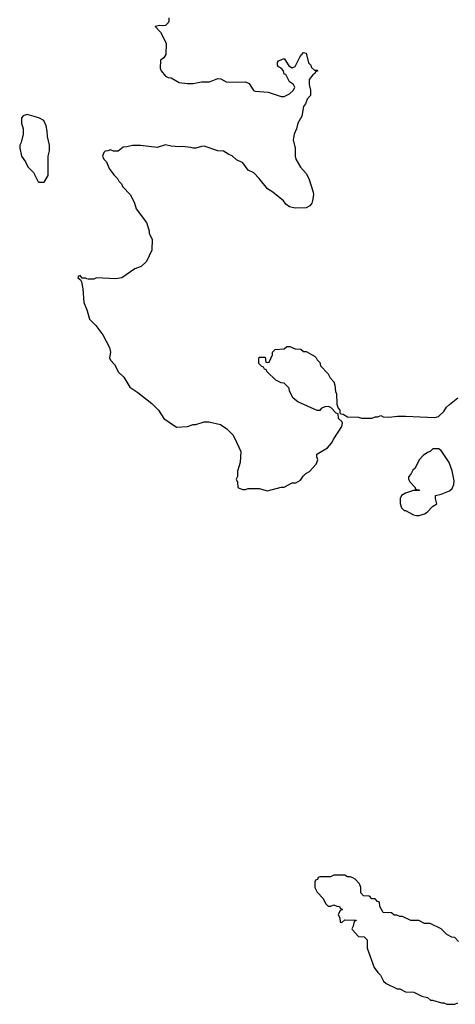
# Model space of a CAD drawing. Header units: inches. Extents: x 1934316 to 2140091, y 524953 to 667329.
# Tile 323 of 384: x 2099512 to 2102673, y 557042 to 564180. Entities that reach past the tile are written whole.
import ezdxf

# ---------------------------------------------------------------- set-up
doc = ezdxf.new("R2010")
doc.units = ezdxf.units.IN
doc.header["$MEASUREMENT"] = 0
for name, color, linetype in [('C0596', 7, 'Continuous'), ('C1505', 7, 'Continuous'), ('C1506', 7, 'Continuous')]:
    doc.layers.add(name, color=color, linetype=linetype)

msp = doc.modelspace()

# ---------------------------------------------------------------- linework, layer by layer
at = {"layer": 'C0596', "color": 5, "elevation": 180}
msp.add_lwpolyline([(2099566.4, 563493.6), (2099536.9, 563483.1), (2099526, 563470), (2099526, 563430), (2099538, 563390), (2099538, 563350), (2099522, 563290), (2099512, 563270), (2099512, 563250), (2099526, 563190), (2099554, 563150), (2099570, 563114), (2099611.6, 563071.6), (2099645.4, 563005.4), (2099650, 563002), (2099690, 563002), (2099719, 563050), (2099719, 563190), (2099728, 563230), (2099728.7, 563270), (2099713.2, 563333.2), (2099712.5, 563372.5), (2099705.2, 563410), (2099688, 563450), (2099650, 563468.7)], close=True, dxfattribs=at)
msp.add_lwpolyline([(2100000, 562302), (2099990, 562306), (2099966, 562306), (2099950, 562326), (2099938, 562322), (2099934, 562310), (2099954, 562294), (2099959.6, 562279.6), (2099971.3, 562230), (2099978, 562130), (2100000, 562076.8)], dxfattribs=at)
at = {"layer": 'C1505', "color": 5, "elevation": 180}
msp.add_lwpolyline([(2102696.4, 557496.4), (2102670, 557526), (2102648.4, 557528.4), (2102610, 557548), (2102570, 557588), (2102490, 557628), (2102450, 557628), (2102408.4, 557648.4), (2102348.8, 557648.9), (2102290, 557678), (2102270, 557678), (2102247.3, 557687.3), (2102228.4, 557688.4), (2102210, 557706), (2102148.4, 557708.4), (2102126, 557750), (2102122, 557782), (2102107.3, 557787.3), (2102090, 557806), (2102067.3, 557807.3), (2102050, 557826), (2102007.3, 557827.3), (2101986, 557850), (2101986, 557890), (2101976.4, 557916.4), (2101946, 557950), (2101930, 557958), (2101910, 557966), (2101890, 557966), (2101870, 557978), (2101790, 557978), (2101767.3, 557967.3), (2101690, 557966), (2101678, 557962), (2101672.7, 557947.3), (2101658, 557942), (2101654, 557930), (2101654, 557890), (2101662, 557870), (2101670, 557854), (2101714, 557810), (2101730, 557774), (2101750, 557754), (2101770, 557754), (2101790, 557762), (2101812.7, 557752.7), (2101831.6, 557751.6), (2101838, 557738), (2101854, 557730), (2101838, 557722), (2101822, 557690), (2101834, 557670), (2101838, 557638), (2101850, 557634), (2101870, 557654), (2101952.7, 557652.7), (2101950, 557646), (2101938, 557642), (2101931.6, 557608.4), (2101922, 557590), (2101923.6, 557583.6), (2101970, 557534), (2102011.6, 557531.6), (2102034, 557510), (2102032, 557450), (2102084.7, 557310), (2102111.6, 557271.6), (2102130, 557254), (2102152, 557210), (2102170, 557192), (2102250, 557154), (2102270, 557154), (2102310, 557132), (2102371.2, 557131.1), (2102430, 557102), (2102470, 557092), (2102492.7, 557072.7), (2102507.3, 557072.7), (2102572.7, 557052.7), (2102590, 557052), (2102610, 557042), (2102670, 557042), (2102690, 557052)], dxfattribs=at)
at = {"layer": 'C1506', "color": 5, "elevation": 180}
for points in [[(2100593.2, 564193.2), (2100594.8, 564170), (2100590, 564158), (2100570, 564138), (2100550, 564135.3), (2100530, 564139), (2100494, 564130), (2100534, 564090), (2100574, 564010), (2100571.2, 563928.9), (2100556.9, 563903.1), (2100532.7, 563887.3), (2100531.3, 563830), (2100538, 563810), (2100570, 563771.3), (2100590, 563761), (2100610, 563758), (2100670, 563726), (2100730, 563718), (2100770, 563718), (2100830, 563731), (2100890, 563731), (2100950, 563754.8), (2100970.7, 563750.7), (2101010, 563731), (2101090, 563726.8), (2101150, 563730.7), (2101177.6, 563717.6), (2101207.7, 563667.7), (2101221.4, 563661.4), (2101314.4, 563654.4), (2101410, 563624.7), (2101430, 563624.7), (2101470, 563642), (2101498, 563670), (2101508, 563690), (2101498, 563710), (2101469.2, 563729.2), (2101442, 563782), (2101430, 563786), (2101426, 563810), (2101408.4, 563828.4), (2101390, 563838), (2101382, 563850), (2101382, 563870), (2101390, 563882), (2101430, 563898), (2101464.7, 563844.7), (2101490, 563831), (2101510, 563841), (2101547.6, 563912.4), (2101570, 563942.8), (2101590, 563938), (2101608.2, 563868.2), (2101624.7, 563850), (2101630, 563834), (2101650, 563814), (2101670, 563814), (2101674, 563810), (2101658, 563802), (2101654, 563790), (2101639.6, 563780.4), (2101612.7, 563747.3), (2101611.3, 563710), (2101622, 563670), (2101622, 563630), (2101596.9, 563603.1), (2101584.7, 563570), (2101571, 563550), (2101559.8, 563480.2), (2101531, 563430), (2101521, 563390), (2101502.8, 563350), (2101497.3, 563310), (2101510.8, 563250), (2101510.7, 563190), (2101516.3, 563170), (2101550, 563111), (2101590, 563064.7), (2101610.8, 563030), (2101641, 562930), (2101642.8, 562910), (2101637.3, 562870), (2101630.5, 562849.5), (2101616, 562830), (2101590, 562817.2), (2101510, 562814), (2101470, 562824), (2101444.1, 562844.1), (2101426.3, 562866.3), (2101348.7, 562930), (2101310, 562954), (2101249, 563030), (2101210, 563069), (2101168.7, 563090), (2101130, 563142), (2101084.7, 563164.7), (2101053.6, 563193.6), (2101030, 563202), (2100990, 563228), (2100948.8, 563228.9), (2100850, 563264), (2100830, 563262), (2100790, 563248.7), (2100770, 563248.7), (2100754.6, 563254.6), (2100690, 563262), (2100670, 563258), (2100610, 563264), (2100570, 563274), (2100510, 563254), (2100388.8, 563268.9), (2100331.2, 563268.9), (2100290, 563258), (2100263.6, 563256.4), (2100227.3, 563227.3), (2100192.7, 563227.3), (2100170, 563238), (2100151.6, 563228.4), (2100132.7, 563227.3), (2100123.6, 563216.4), (2100114, 563190), (2100122, 563170), (2100142, 563150), (2100162, 563102), (2100194.4, 563054.4), (2100222, 563030), (2100232, 563010), (2100250.9, 562990.9), (2100258, 562970), (2100316, 562910), (2100344.7, 562850), (2100358, 562810), (2100431.3, 562710), (2100451.3, 562650), (2100452, 562630), (2100472, 562590), (2100471.3, 562510), (2100431.6, 562428.4), (2100394, 562390), (2100346.4, 562373.6), (2100254, 562310), (2100210, 562302), (2100070, 562308), (2100050, 562298), (2100010, 562298), (2100000, 562302)], [(2100000, 562076.8), (2100002.8, 562070), (2100018.8, 562010), (2100064.1, 561964.1), (2100114.6, 561894.6), (2100164.7, 561804.7), (2100170.6, 561770), (2100162.8, 561730), (2100170, 561712), (2100199.8, 561679.8), (2100230, 561624.7), (2100267.9, 561587.9), (2100310, 561516), (2100370, 561478), (2100470, 561398), (2100518, 561350), (2100558, 561290), (2100650, 561226), (2100730, 561231.3), (2100770, 561244.7), (2100790, 561244.7), (2100850, 561264.7), (2100885.4, 561265.4), (2100970, 561244.7), (2101013.7, 561213.7), (2101058, 561170), (2101071.3, 561150), (2101116, 561050), (2101111.2, 560968.9), (2101091.6, 560908.4), (2101091.3, 560868.7), (2101082, 560850), (2101092.7, 560827.3), (2101094, 560790), (2101103.6, 560783.6), (2101130, 560774), (2101150, 560774), (2101170, 560782), (2101250, 560782), (2101310, 560764.7), (2101410, 560792), (2101430, 560792), (2101490, 560822), (2101516.4, 560823.6), (2101550, 560842), (2101568, 560870), (2101588.8, 560891.1), (2101614.6, 560905.4), (2101663.1, 560956.9), (2101675.3, 560990), (2101668.4, 561011.6), (2101668.8, 561031.1), (2101744.7, 561075.3), (2101775.3, 561110), (2101790, 561142), (2101848.7, 561230), (2101854.6, 561254.6), (2101848.4, 561268.4), (2101826, 561290), (2101822, 561322), (2101807.3, 561327.3), (2101768.4, 561368.4), (2101750, 561375.3), (2101725.4, 561374.6), (2101699.6, 561360.4), (2101690, 561348), (2101670, 561348), (2101530, 561408.7), (2101496.4, 561436.4), (2101468.4, 561488.4), (2101466, 561510), (2101430, 561546), (2101410, 561548), (2101370, 561568), (2101306, 561630), (2101302, 561642), (2101287.3, 561647.3), (2101282, 561662), (2101270, 561666), (2101247.3, 561687.3), (2101246, 561730), (2101250, 561734), (2101292.7, 561732.7), (2101298, 561698), (2101310, 561694), (2101322, 561698), (2101346, 561750), (2101346, 561770), (2101366, 561790), (2101430, 561794), (2101450, 561812), (2101471.6, 561811.6), (2101510, 561794), (2101551.6, 561791.6), (2101570, 561774), (2101590, 561774), (2101650, 561742), (2101662, 561730), (2101670, 561714), (2101690, 561694), (2101694, 561670), (2101750, 561614), (2101763.6, 561583.6), (2101790, 561554), (2101798, 561530), (2101803.6, 561483.6), (2101811.6, 561468.4), (2101812.7, 561392.7), (2101823.6, 561363.6), (2101834, 561350), (2101834, 561330), (2101842, 561322), (2101859.6, 561319.6), (2101890, 561302), (2101970, 561298), (2101991.6, 561291.6), (2102070, 561292), (2102090, 561302), (2102110, 561302), (2102131.3, 561311.3), (2102150, 561302), (2102190, 561298), (2102253.6, 561306.4), (2102310, 561306.8), (2102523.1, 561296.9), (2102550, 561304.7), (2102590, 561341), (2102609.6, 561370.4), (2102629.5, 561390.5), (2102690, 561438)]]:
    msp.add_lwpolyline(points, dxfattribs=at)
msp.add_lwpolyline([(2102550, 561068), (2102510, 561068), (2102490.9, 561049.1), (2102470, 561042), (2102439.8, 561020.2), (2102411.2, 560988.9), (2102382, 560930), (2102365.4, 560914.6), (2102350, 560886), (2102332.7, 560867.3), (2102332, 560850), (2102342, 560830), (2102382, 560790), (2102382, 560782), (2102390, 560774), (2102410, 560772), (2102412.7, 560767.3), (2102370, 560768), (2102311.2, 560748.9), (2102282, 560730), (2102272, 560710), (2102272.7, 560672.7), (2102282, 560642), (2102302, 560622), (2102310, 560622), (2102370, 560591.3), (2102390, 560584.7), (2102410, 560584.7), (2102450, 560598), (2102468, 560610), (2102508, 560650), (2102538, 560670), (2102528, 560710), (2102529, 560731), (2102570, 560741), (2102630, 560764.7), (2102650, 560782), (2102662, 560810), (2102663.1, 560836.9), (2102649.2, 560910), (2102629, 560970), (2102570, 561058)], close=True, dxfattribs=at)

doc.saveas('drawing.dxf')
